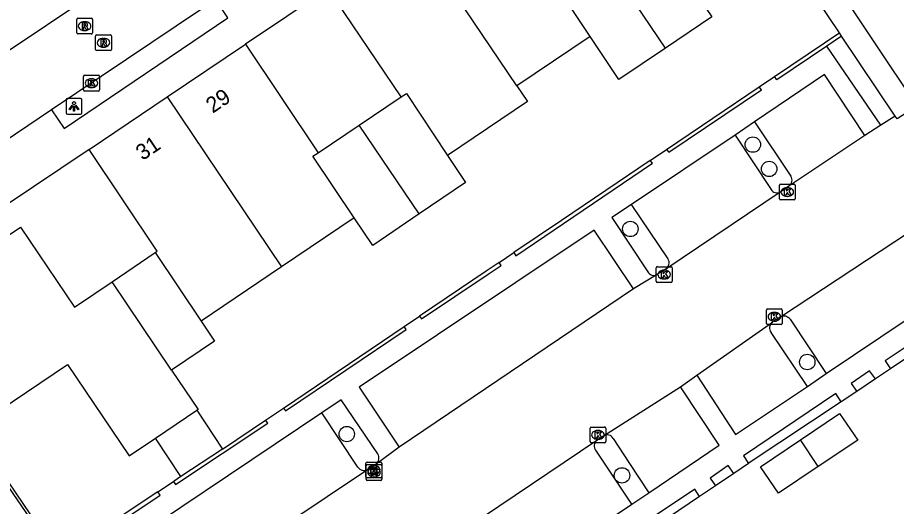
# Model space of a CAD drawing. Extents: x 158797 to 159887, y 384318 to 385255.
# Drawn here: x 159065.4 to 159121.2, y 384829.8 to 384860.8 of the extents above; entities that cross this region are included whole.
import ezdxf

# ---------------------------------------------------------------- set-up
doc = ezdxf.new("R2010")
doc.units = 0
for name, color, linetype in [('IMGEO_Boom', 7, 'Continuous'), ('IMGEO_Haag', 7, 'Continuous'), ('IMGEO_Kolk', 7, 'Continuous'), ('IMGEO_Lichtpunt', 7, 'Continuous'), ('IMGEO_Pand', 7, 'Continuous'), ('IMGEO_Pand_nummerreeks', 7, 'Continuous'), ('IMGEO_Parkeervlak_open', 7, 'Continuous'), ('IMGEO_Rijbaan_lokaal_open', 7, 'Continuous'), ('IMGEO_Rioolput', 7, 'Continuous'), ('IMGEO_Voetpad_open', 7, 'Continuous')]:
    doc.layers.add(name, color=color, linetype=linetype)

msp = doc.modelspace()

# ---------------------------------------------------------------- linework, layer by layer
at = {"layer": 'IMGEO_Boom'}
for centre in [(159112.098, 384852.71), (159113.135, 384851.17), (159104.318, 384847.361), (159115.554, 384838.921), (159086.313, 384834.351), (159103.788, 384831.732)]:
    msp.add_circle(centre, 0.489, dxfattribs=at)
at = {"layer": 'IMGEO_Haag'}
for points in [[(159113.478, 384857.033), (159116.636, 384859.163), (159117.122, 384859.49), (159117.591, 384859.806)], [(159117.736, 384859.591), (159116.785, 384858.946)], [(159106.618, 384852.407), (159112.506, 384856.377)], [(159105.586, 384851.711), (159099.941, 384847.905), (159096.913, 384845.863)], [(159095.98, 384845.234), (159095.159, 384844.68), (159090.931, 384841.829)], [(159126.67, 384842.396), (159120.836, 384838.493)], [(159082.293, 384836.005), (159089.949, 384841.167)], [(159119.878, 384837.85), (159118.69, 384837.053)], [(159117.709, 384836.395), (159111.873, 384832.519), (159111.827, 384832.488)], [(159078.427, 384833.399), (159081.154, 384835.237)], [(159074.322, 384830.685), (159068.07, 384826.541), (159063.886, 384832.704), (159063.72, 384832.585)], [(159075.783, 384831.652), (159075.347, 384831.364), (159075.31, 384831.34)], [(159110.891, 384831.855), (159109.725, 384831.067)], [(159108.717, 384830.386), (159102.93, 384826.487)]]:
    msp.add_lwpolyline(points, dxfattribs=at)
at = {"layer": 'IMGEO_Kolk'}
for p, q in [((159069.676, 384857.107), (159070.528, 384857.107)), ((159069.601, 384856.181), (159069.601, 384857.033)), ((159070.089, 384856.887), (159070.114, 384856.887)), ((159070.602, 384857.033), (159070.602, 384856.181)), ((159070.528, 384856.107), (159069.676, 384856.107)), ((159070.112, 384856.327), (159070.087, 384856.327)), ((159113.784, 384849.278), (159113.784, 384850.13)), ((159113.859, 384850.204), (159114.711, 384850.204)), ((159114.272, 384849.984), (159114.297, 384849.984)), ((159114.785, 384850.13), (159114.785, 384849.278)), ((159114.295, 384849.424), (159114.27, 384849.424)), ((159114.711, 384849.204), (159113.859, 384849.204)), ((159105.965, 384844.043), (159105.965, 384844.895)), ((159106.04, 384844.969), (159106.892, 384844.969)), ((159106.966, 384844.895), (159106.966, 384844.043)), ((159106.453, 384844.749), (159106.478, 384844.749)), ((159106.892, 384843.969), (159106.04, 384843.969)), ((159106.476, 384844.189), (159106.451, 384844.189)), ((159112.959, 384841.367), (159112.959, 384842.219)), ((159113.034, 384842.293), (159113.886, 384842.293)), ((159113.447, 384842.073), (159113.472, 384842.073)), ((159113.96, 384842.219), (159113.96, 384841.367)), ((159113.47, 384841.513), (159113.445, 384841.513)), ((159113.886, 384841.293), (159113.034, 384841.293)), ((159101.835, 384834.8), (159102.687, 384834.8)), ((159101.76, 384833.874), (159101.76, 384834.726)), ((159102.248, 384834.58), (159102.273, 384834.58)), ((159102.761, 384834.726), (159102.761, 384833.874)), ((159102.687, 384833.8), (159101.835, 384833.8)), ((159102.271, 384834.02), (159102.246, 384834.02)), ((159087.604, 384832.579), (159088.456, 384832.579)), ((159087.529, 384831.653), (159087.529, 384832.505)), ((159087.544, 384831.49), (159087.544, 384832.342)), ((159087.619, 384832.416), (159088.471, 384832.416)), ((159088.017, 384832.359), (159088.042, 384832.359)), ((159088.032, 384832.196), (159088.057, 384832.196)), ((159088.53, 384832.505), (159088.53, 384831.653)), ((159088.545, 384832.342), (159088.545, 384831.49)), ((159088.456, 384831.579), (159087.604, 384831.579)), ((159088.04, 384831.799), (159088.015, 384831.799)), ((159088.055, 384831.636), (159088.03, 384831.636)), ((159088.471, 384831.416), (159087.619, 384831.416))]:
    msp.add_line(p, q, dxfattribs=at)
for points in [[(159069.676, 384857.107), (159070.528, 384857.107)], [(159069.601, 384856.181), (159069.601, 384857.033)], [(159069.922, 384856.807), (159070.045, 384856.807), (159070.045, 384856.656), (159070.175, 384856.807), (159070.339, 384856.807), (159070.193, 384856.656), (159070.346, 384856.407), (159070.194, 384856.407), (159070.109, 384856.571), (159070.045, 384856.504), (159070.045, 384856.407), (159069.922, 384856.407), (159069.922, 384856.807)], [(159070.602, 384857.033), (159070.602, 384856.181)], [(159070.528, 384856.107), (159069.676, 384856.107)], [(159113.784, 384849.278), (159113.784, 384850.13)], [(159113.859, 384850.204), (159114.711, 384850.204)], [(159114.105, 384849.904), (159114.228, 384849.904), (159114.228, 384849.753), (159114.358, 384849.904), (159114.522, 384849.904), (159114.376, 384849.753), (159114.529, 384849.504), (159114.377, 384849.504), (159114.292, 384849.668), (159114.228, 384849.601), (159114.228, 384849.504), (159114.105, 384849.504), (159114.105, 384849.904)], [(159114.785, 384850.13), (159114.785, 384849.278)], [(159114.711, 384849.204), (159113.859, 384849.204)], [(159105.965, 384844.043), (159105.965, 384844.895)], [(159106.04, 384844.969), (159106.892, 384844.969)], [(159106.966, 384844.895), (159106.966, 384844.043)], [(159106.286, 384844.669), (159106.409, 384844.669), (159106.409, 384844.518), (159106.539, 384844.669), (159106.703, 384844.669), (159106.557, 384844.518), (159106.71, 384844.269), (159106.558, 384844.269), (159106.473, 384844.433), (159106.409, 384844.366), (159106.409, 384844.269), (159106.286, 384844.269), (159106.286, 384844.669)], [(159106.892, 384843.969), (159106.04, 384843.969)], [(159112.959, 384841.367), (159112.959, 384842.219)], [(159113.034, 384842.293), (159113.886, 384842.293)], [(159113.96, 384842.219), (159113.96, 384841.367)], [(159113.28, 384841.993), (159113.403, 384841.993), (159113.403, 384841.842), (159113.533, 384841.993), (159113.697, 384841.993), (159113.551, 384841.842), (159113.704, 384841.593), (159113.552, 384841.593), (159113.467, 384841.757), (159113.403, 384841.69), (159113.403, 384841.593), (159113.28, 384841.593), (159113.28, 384841.993)], [(159113.886, 384841.293), (159113.034, 384841.293)], [(159101.835, 384834.8), (159102.687, 384834.8)], [(159101.76, 384833.874), (159101.76, 384834.726)], [(159102.081, 384834.5), (159102.204, 384834.5), (159102.204, 384834.349), (159102.334, 384834.5), (159102.498, 384834.5), (159102.352, 384834.349), (159102.505, 384834.1), (159102.353, 384834.1), (159102.268, 384834.264), (159102.204, 384834.197), (159102.204, 384834.1), (159102.081, 384834.1), (159102.081, 384834.5)], [(159102.761, 384834.726), (159102.761, 384833.874)], [(159102.687, 384833.8), (159101.835, 384833.8)], [(159087.604, 384832.579), (159088.456, 384832.579)], [(159087.529, 384831.653), (159087.529, 384832.505)], [(159087.544, 384831.49), (159087.544, 384832.342)], [(159087.619, 384832.416), (159088.471, 384832.416)], [(159087.85, 384832.279), (159087.973, 384832.279), (159087.973, 384832.128), (159088.103, 384832.279), (159088.267, 384832.279), (159088.121, 384832.128), (159088.274, 384831.879), (159088.122, 384831.879), (159088.037, 384832.043), (159087.973, 384831.976), (159087.973, 384831.879), (159087.85, 384831.879), (159087.85, 384832.279)], [(159087.865, 384832.116), (159087.988, 384832.116), (159087.988, 384831.965), (159088.118, 384832.116), (159088.282, 384832.116), (159088.136, 384831.965), (159088.289, 384831.716), (159088.137, 384831.716), (159088.052, 384831.88), (159087.988, 384831.813), (159087.988, 384831.716), (159087.865, 384831.716), (159087.865, 384832.116)], [(159088.53, 384832.505), (159088.53, 384831.653)], [(159088.545, 384832.342), (159088.545, 384831.49)], [(159088.456, 384831.579), (159087.604, 384831.579)], [(159088.471, 384831.416), (159087.619, 384831.416)]]:
    msp.add_lwpolyline(points, dxfattribs=at)
for centre, start, end in [((159069.678, 384857.031), 91.552, 178.448), ((159069.678, 384857.031), 91.552, 178.448), ((159070.526, 384857.031), 1.552, 88.448), ((159070.526, 384857.031), 1.552, 88.448), ((159069.678, 384856.183), 181.552, 268.448), ((159069.678, 384856.183), 181.552, 268.448), ((159070.526, 384856.183), 271.552, 358.448), ((159070.526, 384856.183), 271.552, 358.448), ((159113.861, 384850.128), 91.552, 178.448), ((159113.861, 384850.128), 91.552, 178.448), ((159114.709, 384850.128), 1.552, 88.448), ((159114.709, 384850.128), 1.552, 88.448), ((159113.861, 384849.28), 181.552, 268.448), ((159113.861, 384849.28), 181.552, 268.448), ((159114.709, 384849.28), 271.552, 358.448), ((159114.709, 384849.28), 271.552, 358.448), ((159106.042, 384844.893), 91.552, 178.448), ((159106.042, 384844.893), 91.552, 178.448), ((159106.89, 384844.893), 1.552, 88.448), ((159106.89, 384844.893), 1.552, 88.448), ((159106.042, 384844.045), 181.552, 268.448), ((159106.042, 384844.045), 181.552, 268.448), ((159106.89, 384844.045), 271.552, 358.448), ((159106.89, 384844.045), 271.552, 358.448), ((159113.036, 384842.217), 91.552, 178.448), ((159113.036, 384842.217), 91.552, 178.448), ((159113.884, 384842.217), 1.552, 88.448), ((159113.884, 384842.217), 1.552, 88.448), ((159113.036, 384841.369), 181.552, 268.448), ((159113.036, 384841.369), 181.552, 268.448), ((159113.884, 384841.369), 271.552, 358.448), ((159113.884, 384841.369), 271.552, 358.448), ((159101.837, 384834.724), 91.552, 178.448), ((159101.837, 384834.724), 91.552, 178.448), ((159102.685, 384834.724), 1.552, 88.448), ((159102.685, 384834.724), 1.552, 88.448), ((159101.837, 384833.876), 181.552, 268.448), ((159101.837, 384833.876), 181.552, 268.448), ((159102.685, 384833.876), 271.552, 358.448), ((159102.685, 384833.876), 271.552, 358.448), ((159087.606, 384832.503), 91.552, 178.448), ((159087.606, 384832.503), 91.552, 178.448), ((159088.454, 384832.503), 1.552, 88.448), ((159088.454, 384832.503), 1.552, 88.448), ((159087.621, 384832.34), 91.552, 178.448), ((159087.621, 384832.34), 91.552, 178.448), ((159088.469, 384832.34), 1.552, 88.448), ((159088.469, 384832.34), 1.552, 88.448), ((159087.606, 384831.655), 181.552, 268.448), ((159087.606, 384831.655), 181.552, 268.448), ((159087.621, 384831.492), 181.552, 268.448), ((159087.621, 384831.492), 181.552, 268.448), ((159088.454, 384831.655), 271.552, 358.448), ((159088.454, 384831.655), 271.552, 358.448), ((159088.469, 384831.492), 271.552, 358.448), ((159088.469, 384831.492), 271.552, 358.448)]:
    msp.add_arc(centre, 0.0765, start, end, dxfattribs=at)
for centre, major_axis, ratio, start_param, end_param in [((159070.088, 384856.607), (-0.387, 0.002), 0.722429, 4.712389, 7.853982), ((159070.113, 384856.607), (-0.39, 0.002), 0.717154, 1.570796, 4.712389), ((159114.271, 384849.704), (-0.387, 0.002), 0.722429, 4.712389, 7.853982), ((159114.296, 384849.704), (-0.39, 0.002), 0.717154, 1.570796, 4.712389), ((159106.452, 384844.469), (-0.387, 0.002), 0.722429, 4.712389, 7.853982), ((159106.477, 384844.469), (-0.39, 0.002), 0.717154, 1.570796, 4.712389), ((159113.446, 384841.793), (-0.387, 0.002), 0.722429, 4.712389, 7.853982), ((159113.471, 384841.793), (-0.39, 0.002), 0.717154, 1.570796, 4.712389), ((159102.247, 384834.3), (-0.387, 0.002), 0.722429, 4.712389, 7.853982), ((159102.272, 384834.3), (-0.39, 0.002), 0.717154, 1.570796, 4.712389), ((159088.016, 384832.079), (-0.387, 0.002), 0.722429, 4.712389, 7.853982), ((159088.031, 384831.916), (-0.387, 0.002), 0.722429, 4.712389, 7.853982), ((159088.041, 384832.079), (-0.39, 0.002), 0.717154, 1.570796, 4.712389), ((159088.056, 384831.916), (-0.39, 0.002), 0.717154, 1.570796, 4.712389)]:
    msp.add_ellipse(centre, major_axis=major_axis, ratio=ratio, start_param=start_param, end_param=end_param, dxfattribs=at)
at = {"layer": 'IMGEO_Lichtpunt'}
for p, q in [((159068.493, 384855.542), (159068.493, 384854.735)), ((159068.493, 384855.542), (159068.493, 384854.735)), ((159069.395, 384855.637), (159068.587, 384855.637)), ((159069.395, 384855.637), (159068.587, 384855.637)), ((159069.489, 384854.735), (159069.489, 384855.542)), ((159069.489, 384854.735), (159069.489, 384855.542)), ((159068.587, 384854.641), (159069.395, 384854.641)), ((159068.587, 384854.641), (159069.395, 384854.641))]:
    msp.add_line(p, q, dxfattribs=at)
for points in [[(159068.867, 384855.206), (159068.906, 384855.178), (159068.718, 384854.916), (159068.68, 384854.943), (159068.867, 384855.206)], [(159068.969, 384855.158), (159069.016, 384855.158), (159069.016, 384854.836), (159068.969, 384854.836), (159068.969, 384855.158)], [(159069.079, 384855.178), (159069.117, 384855.205), (159069.304, 384854.943), (159069.265, 384854.915), (159069.079, 384855.178)]]:
    msp.add_lwpolyline(points, dxfattribs=at)
msp.add_circle((159068.992, 384855.34), 0.0994, dxfattribs=at)
for centre, start, end in [((159068.587, 384855.542), 90, 180), ((159068.587, 384855.542), 90, 180), ((159069.395, 384855.542), 0, 90), ((159069.395, 384855.542), 0, 90), ((159068.587, 384854.735), 180, 270), ((159068.587, 384854.735), 180, 270), ((159069.395, 384854.735), 270, 0), ((159069.395, 384854.735), 270, 360)]:
    msp.add_arc(centre, 0.0946, start, end, dxfattribs=at)
at = {"layer": 'IMGEO_Pand'}
for points in [[(159097.111, 384856.433), (159090.505, 384866.224)], [(159106.543, 384858.824), (159102.745, 384864.462)], [(159101.773, 384859.563), (159099.817, 384862.499), (159100.112, 384862.697)], [(159089.764, 384855.737), (159085.14, 384862.606)], [(159108.332, 384862.541), (159109.496, 384860.813), (159106.543, 384858.824)], [(159101.773, 384859.563), (159097.111, 384856.433)], [(159106.543, 384858.824), (159103.59, 384856.835), (159101.773, 384859.563)], [(159074.913, 384855.739), (159079.881, 384859.085)], [(159079.881, 384859.085), (159084.494, 384852.195)], [(159097.111, 384856.433), (159097.779, 384855.443), (159092.714, 384852.025)], [(159069.945, 384852.392), (159074.913, 384855.739)], [(159074.913, 384855.739), (159082.175, 384844.958)], [(159087.097, 384853.944), (159089.764, 384855.737)], [(159089.764, 384855.737), (159090.095, 384855.959), (159092.714, 384852.025)], [(159084.494, 384852.195), (159087.097, 384853.944)], [(159090.91, 384848.31), (159087.097, 384853.944)], [(159074.148, 384845.861), (159074.283, 384845.952), (159069.945, 384852.392)], [(159086.783, 384848.069), (159084.163, 384851.972), (159084.494, 384852.195)], [(159092.714, 384852.025), (159093.859, 384850.305), (159090.91, 384848.31)], [(159090.91, 384848.31), (159087.961, 384846.314), (159086.783, 384848.069)], [(159086.783, 384848.069), (159082.175, 384844.958)], [(159057.463, 384838.274), (159055.74, 384840.842), (159065.595, 384847.481), (159069.015, 384842.403), (159071.41, 384844.017)], [(159071.41, 384844.017), (159074.148, 384845.861)], [(159074.148, 384845.861), (159077.066, 384841.508)], [(159082.175, 384844.958), (159077.066, 384841.508)], [(159075.183, 384838.409), (159071.41, 384844.017)], [(159077.066, 384841.508), (159077.918, 384840.237), (159075.183, 384838.409)], [(159060.689, 384833.468), (159068.588, 384838.769), (159072.491, 384832.968), (159074.169, 384834.095)], [(159075.183, 384838.409), (159076.867, 384835.906), (159076.8, 384835.861)], [(159074.169, 384834.095), (159076.8, 384835.861)], [(159076.8, 384835.861), (159078.427, 384833.399)], [(159115.114, 384833.979), (159117.607, 384835.658), (159118.757, 384833.975), (159116.238, 384832.294)], [(159075.783, 384831.652), (159074.169, 384834.095)], [(159116.238, 384832.294), (159113.719, 384830.614), (159112.592, 384832.279), (159115.114, 384833.979)], [(159116.238, 384832.294), (159115.114, 384833.979)], [(159078.427, 384833.399), (159075.783, 384831.652)]]:
    msp.add_lwpolyline(points, dxfattribs=at)
at = {"layer": 'IMGEO_Parkeervlak_open'}
for points in [[(159112.207, 384854.151), (159114.516, 384850.709)], [(159110.973, 384853.309), (159113.251, 384849.865)], [(159106.71, 384845.46), (159104.399, 384848.909)], [(159114.46, 384841.631), (159116.745, 384838.194)], [(159115.557, 384837.375), (159113.251, 384840.8)], [(159087.02, 384832.246), (159084.728, 384835.693)], [(159103.221, 384834.08), (159104.229, 384832.548), (159105.492, 384830.629)], [(159104.423, 384829.902), (159102.121, 384833.328)]]:
    msp.add_lwpolyline(points, dxfattribs=at)
for centre, radius, start, end in [((159114.1, 384850.461), 0.484, 305.9156, 30.7768), ((159113.628, 384850.093), 0.441, 211.1061, 297.8355), ((159106.31, 384845.21), 0.471, 304.3222, 31.9908), ((159114.072, 384841.366), 0.47, 34.3799, 118.1239), ((159113.623, 384841.079), 0.465, 125.2935, 216.9399), ((159102.834, 384833.848), 0.451, 30.9881, 119.5711), ((159102.47, 384833.607), 0.447, 128.1535, 218.6482), ((159087.419, 384832.526), 0.487, 215.0444, 296.0037)]:
    msp.add_arc(centre, radius, start, end, dxfattribs=at)
at = {"layer": 'IMGEO_Rijbaan_lokaal_open'}
for points in [[(159024.825, 384831.804), (159044.696, 384845.173), (159051.975, 384850.093), (159072.358, 384863.736), (159083.984, 384871.536), (159097.187, 384880.393), (159102.738, 384884.143)], [(159077.992, 384861.91), (159077.088, 384861.306), (159067.571, 384854.918)], [(159067.571, 384854.918), (159062.256, 384851.349)], [(159122.5, 384855.14), (159121.258, 384854.346), (159121.141, 384854.52)], [(159121.141, 384854.52), (159120.225, 384853.934)], [(159120.225, 384853.934), (159119.203, 384853.28)], [(159119.203, 384853.28), (159114.384, 384850.069)], [(159114.384, 384850.069), (159113.869, 384849.723)], [(159113.834, 384849.703), (159106.576, 384844.821)], [(159113.851, 384841.78), (159122.92, 384847.751)], [(159106.015, 384844.469), (159104.508, 384843.556)], [(159106.576, 384844.821), (159106.05, 384844.49), (159106.015, 384844.469)], [(159104.508, 384843.556), (159089.638, 384833.512)], [(159108.541, 384838.083), (159113.354, 384841.459)], [(159107.503, 384837.351), (159108.541, 384838.083)], [(159102.612, 384834.24), (159107.503, 384837.351)], [(159102.194, 384833.959), (159102.612, 384834.24)], [(159088.718, 384824.897), (159102.194, 384833.959)], [(159089.638, 384833.512), (159088.175, 384832.452)], [(159087.632, 384832.088), (159072.133, 384821.72)], [(159088.175, 384832.452), (159087.632, 384832.088)]]:
    msp.add_lwpolyline(points, dxfattribs=at)
for centre, radius, start, end in [((159113.761, 384849.871), 0.183, 293.4047, 306.0851), ((159116.04, 384837.846), 4.502, 119.0897, 126.6252)]:
    msp.add_arc(centre, radius, start, end, dxfattribs=at)
at = {"layer": 'IMGEO_Rioolput'}
for p, q in [((159069.163, 384859.8), (159069.163, 384860.652)), ((159069.238, 384860.726), (159070.09, 384860.726)), ((159069.651, 384860.506), (159069.676, 384860.506)), ((159070.164, 384860.652), (159070.164, 384859.8)), ((159069.674, 384859.946), (159069.649, 384859.946)), ((159070.09, 384859.726), (159069.238, 384859.726)), ((159070.364, 384858.744), (159070.364, 384859.596)), ((159070.439, 384859.67), (159071.291, 384859.67)), ((159070.852, 384859.45), (159070.877, 384859.45)), ((159071.365, 384859.596), (159071.365, 384858.744)), ((159070.875, 384858.89), (159070.85, 384858.89)), ((159071.291, 384858.67), (159070.439, 384858.67))]:
    msp.add_line(p, q, dxfattribs=at)
for points in [[(159069.163, 384859.8), (159069.163, 384860.652)], [(159069.238, 384860.726), (159070.09, 384860.726)], [(159070.164, 384860.652), (159070.164, 384859.8)], [(159069.752, 384860.424), (159069.5, 384860.426), (159069.5, 384860.026)], [(159069.5, 384860.026), (159069.624, 384860.026), (159069.624, 384860.188), (159069.635, 384860.188)], [(159069.678, 384860.345), (159069.624, 384860.345), (159069.624, 384860.264)], [(159069.624, 384860.264), (159069.676, 384860.264)], [(159069.682, 384860.159), (159069.753, 384860.026), (159069.893, 384860.026), (159069.828, 384860.152)], [(159070.09, 384859.726), (159069.238, 384859.726)], [(159070.364, 384858.744), (159070.364, 384859.596)], [(159070.439, 384859.67), (159071.291, 384859.67)], [(159070.953, 384859.368), (159070.701, 384859.37), (159070.701, 384858.97)], [(159071.365, 384859.596), (159071.365, 384858.744)], [(159070.701, 384858.97), (159070.825, 384858.97), (159070.825, 384859.132), (159070.836, 384859.132)], [(159070.879, 384859.289), (159070.825, 384859.289), (159070.825, 384859.208)], [(159070.825, 384859.208), (159070.877, 384859.208)], [(159070.883, 384859.103), (159070.954, 384858.97), (159071.094, 384858.97), (159071.029, 384859.096)], [(159071.291, 384858.67), (159070.439, 384858.67)]]:
    msp.add_lwpolyline(points, dxfattribs=at)
for centre, radius, start, end in [((159069.24, 384860.65), 0.0765, 91.552, 178.448), ((159069.24, 384860.65), 0.0765, 91.552, 178.448), ((159070.088, 384860.65), 0.0765, 1.552, 88.448), ((159070.088, 384860.65), 0.0765, 1.552, 88.448), ((159069.634, 384860.135), 0.0533, 26.0293, 88.6989), ((159069.66, 384860.453), 0.19, 274.7715, 282.9687), ((159069.684, 384860.249), 0.0964, 77.0061, 93.1865), ((159069.698, 384860.306), 0.0378, 276.6634, 79.6772), ((159069.751, 384860.314), 0.109, 350.3612, 89.416), ((159069.749, 384860.314), 0.112, 277.5842, 350.9817), ((159069.733, 384860.099), 0.108, 29.5134, 73.7905), ((159069.24, 384859.802), 0.0765, 181.552, 268.448), ((159069.24, 384859.802), 0.0765, 181.552, 268.448), ((159070.088, 384859.802), 0.0765, 271.552, 358.448), ((159070.088, 384859.802), 0.0765, 271.552, 358.448), ((159070.441, 384859.594), 0.0765, 91.552, 178.448), ((159070.441, 384859.594), 0.0765, 91.552, 178.448), ((159070.952, 384859.258), 0.109, 350.3612, 89.416), ((159071.289, 384859.594), 0.0765, 1.552, 88.448), ((159071.289, 384859.594), 0.0765, 1.552, 88.448), ((159070.835, 384859.079), 0.0533, 26.0293, 88.6989), ((159070.861, 384859.397), 0.19, 274.7715, 282.9687), ((159070.885, 384859.193), 0.0964, 77.0061, 93.1865), ((159070.899, 384859.25), 0.0378, 276.6634, 79.6772), ((159070.95, 384859.258), 0.112, 277.5842, 350.9817), ((159070.934, 384859.043), 0.108, 29.5134, 73.7905), ((159070.441, 384858.746), 0.0765, 181.552, 268.448), ((159070.441, 384858.746), 0.0765, 181.552, 268.448), ((159071.289, 384858.746), 0.0765, 271.552, 358.448), ((159071.289, 384858.746), 0.0765, 271.552, 358.448)]:
    msp.add_arc(centre, radius, start, end, dxfattribs=at)
for centre, major_axis, ratio, start_param, end_param in [((159069.65, 384860.226), (-0.387, 0.002), 0.722429, 4.712389, 7.853982), ((159069.675, 384860.226), (-0.39, 0.002), 0.717154, 1.570796, 4.712389), ((159070.851, 384859.17), (-0.387, 0.002), 0.722429, 4.712389, 7.853982), ((159070.876, 384859.17), (-0.39, 0.002), 0.717154, 1.570796, 4.712389)]:
    msp.add_ellipse(centre, major_axis=major_axis, ratio=ratio, start_param=start_param, end_param=end_param, dxfattribs=at)
at = {"layer": 'IMGEO_Voetpad_open'}
for points in [[(159123.335, 384860.933), (159123.254, 384860.781), (159122.978, 384860.571), (159116.99, 384869.465), (159114.242, 384867.546), (159122.5, 384855.14)], [(159117.591, 384859.806), (159113.453, 384865.967)], [(159085.14, 384862.606), (159079.881, 384859.085)], [(159067.571, 384854.918), (159068.374, 384853.737), (159078.763, 384860.748), (159077.992, 384861.91)], [(159117.736, 384859.591), (159117.591, 384859.806)], [(159121.141, 384854.52), (159117.736, 384859.591)], [(159116.785, 384858.946), (159113.616, 384856.82), (159113.478, 384857.033)], [(159120.225, 384853.934), (159116.785, 384858.946)], [(159119.203, 384853.28), (159116.64, 384857.152), (159112.207, 384854.151)], [(159112.506, 384856.377), (159113.478, 384857.033)], [(159106.618, 384852.407), (159106.762, 384852.228), (159112.654, 384856.176), (159112.506, 384856.377)], [(159112.207, 384854.151), (159110.973, 384853.309)], [(159110.973, 384853.309), (159104.399, 384848.909)], [(159069.945, 384852.392), (159064.621, 384848.82), (159060.94, 384846.365), (159059.758, 384845.552), (159054.814, 384842.253), (159053.853, 384841.612)], [(159105.586, 384851.711), (159106.618, 384852.407)], [(159096.913, 384845.863), (159097.049, 384845.666), (159100.083, 384847.713), (159105.732, 384851.524), (159105.586, 384851.711)], [(159104.399, 384848.909), (159103.137, 384848.085), (159105.425, 384844.642)], [(159116.745, 384838.194), (159125.429, 384844.016), (159122.92, 384847.751)], [(159104.508, 384843.556), (159102.016, 384847.29), (159087.091, 384837.328), (159089.638, 384833.512)], [(159095.98, 384845.234), (159096.913, 384845.863)], [(159090.931, 384841.829), (159091.065, 384841.654), (159095.297, 384844.495), (159096.108, 384845.039), (159095.98, 384845.234)], [(159126.67, 384842.396), (159126.338, 384842.881), (159120.503, 384839), (159120.836, 384838.493)], [(159089.949, 384841.167), (159090.931, 384841.829)], [(159082.293, 384836.005), (159082.427, 384835.822), (159090.085, 384840.982), (159089.949, 384841.167)], [(159115.557, 384837.375), (159116.745, 384838.194)], [(159119.878, 384837.85), (159119.513, 384838.355), (159118.337, 384837.567), (159118.69, 384837.053)], [(159120.836, 384838.493), (159119.878, 384837.85)], [(159108.541, 384838.083), (159111.004, 384834.317), (159115.557, 384837.375)], [(159105.492, 384830.629), (159109.963, 384833.641), (159107.503, 384837.351)], [(159118.69, 384837.053), (159117.709, 384836.395)], [(159088.279, 384833.096), (159085.957, 384836.518), (159084.728, 384835.693)], [(159117.709, 384836.395), (159117.356, 384836.923), (159111.508, 384832.972), (159111.827, 384832.488)], [(159081.154, 384835.237), (159082.293, 384836.005)], [(159084.728, 384835.693), (159069.856, 384825.722)], [(159075.31, 384831.34), (159075.447, 384831.156), (159081.298, 384835.04), (159081.154, 384835.237)], [(159063.72, 384832.585), (159068.085, 384826.23), (159074.469, 384830.478), (159074.322, 384830.685)], [(159110.891, 384831.855), (159110.527, 384832.364), (159109.396, 384831.552), (159109.725, 384831.067)], [(159111.827, 384832.488), (159110.891, 384831.855)], [(159074.322, 384830.685), (159075.31, 384831.34)], [(159109.725, 384831.067), (159108.717, 384830.386)], [(159108.717, 384830.386), (159108.408, 384830.852), (159102.6, 384826.978), (159102.93, 384826.487)], [(159104.423, 384829.902), (159105.492, 384830.629)], [(159091.625, 384821.312), (159104.423, 384829.902)]]:
    msp.add_lwpolyline(points, dxfattribs=at)
for centre, radius, start, end in [((159105.807, 384844.852), 0.436, 208.7719, 298.5437), ((159087.861, 384832.833), 0.493, 309.4484, 32.2045)]:
    msp.add_arc(centre, radius, start, end, dxfattribs=at)

# ---------------------------------------------------------------- texts
at = {"layer": 'IMGEO_Pand_nummerreeks'}
for s, rotation, p in [('29', 33.9592, (159077.798, 384854.668)), ('31', 33.9707, (159073.346, 384851.669))]:
    msp.add_text(s, height=1, rotation=rotation, dxfattribs=at).set_placement(p)

doc.saveas('drawing.dxf')
